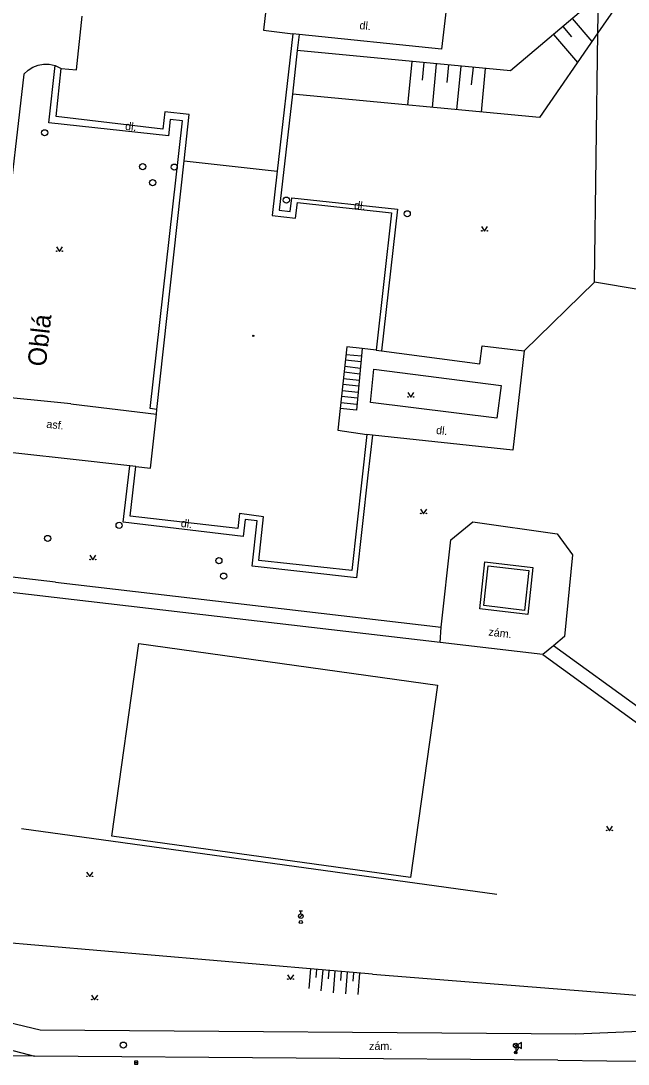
# Model space of a CAD drawing. Extents: x -602419 to -601554, y -1162937 to -1162362.
# Drawn here: x -601887.9 to -601838.6, y -1162715.2 to -1162630.4 of the extents above; entities that cross this region are included whole.
import ezdxf

# ---------------------------------------------------------------- set-up
doc = ezdxf.new("R2010")
doc.units = 0
doc.layers.add('Podklad', color=7, linetype='Continuous')

msp = doc.modelspace()

# ---------------------------------------------------------------- linework, layer by layer
at = {"layer": 'Podklad'}
for p, q in [((-601865.309, -1162703.276), (-601865.044, -1162703.011)), ((-601865.305, -1162702.7025), (-601865.055, -1162702.7025)), ((-601865.18, -1162702.9525), (-601865.18, -1162702.7025)), ((-601847.8625, -1162713.78), (-601847.5975, -1162713.515)), ((-601847.8625, -1162713.515), (-601847.5975, -1162713.78)), ((-601847.8383, -1162714.1475), (-601847.6217, -1162714.2725)), ((-601847.4755, -1162713.7692), (-601847.73, -1162714.21)), ((-601847.73, -1162713.835), (-601847.73, -1162714.21)), ((-601878.675, -1162715.03), (-601878.425, -1162715.03))]:
    msp.add_line(p, q, dxfattribs=at)
for points in [[(-601841.33, -1162651.6499), (-601841.0524, -1162631.4107), (-601841.0118, -1162628.4378), (-601840.88, -1162618.8299), (-601840.5739, -1162615.291), (-601840.56, -1162615.1299), (-601841.34, -1162615.01), (-601844.15, -1162614.8199), (-601844.7049, -1162614.7777), (-601853.1, -1162614.1399), (-601863.27, -1162613.28)], [(-601836.18, -1162624.34), (-601841.0524, -1162631.4107), (-601845.8, -1162638.3), (-601865.86, -1162636.4)], [(-601836.18, -1162624.34), (-601841.0118, -1162628.4378), (-601848.1599, -1162634.5), (-601865.49, -1162632.86)], [(-601852.8, -1162624.64), (-601853.77, -1162632.74)], [(-601868.02, -1162629.54), (-601868.2199, -1162631.21)], [(-601883.4, -1162634.43), (-601882.92, -1162630.07)], [(-601843.14, -1162630.24), (-601841.55, -1162632.13)], [(-601868.2199, -1162631.21), (-601865.84, -1162631.5)], [(-601843.9099, -1162630.89), (-601843.2, -1162631.73)], [(-601865.84, -1162631.5), (-601867.1, -1162642.6599)], [(-601865.31, -1162631.56), (-601865.84, -1162631.5)], [(-601865.31, -1162631.56), (-601865.49, -1162632.86)], [(-601853.77, -1162632.74), (-601865.31, -1162631.56)], [(-601844.67, -1162631.54), (-601842.7199, -1162633.83)], [(-601865.49, -1162632.86), (-601865.86, -1162636.4)], [(-601887.6599, -1162634.77), (-601887.33, -1162634.45), (-601886.95, -1162634.2), (-601886.5, -1162634.03), (-601886.08, -1162633.96), (-601885.6, -1162633.96), (-601885.12, -1162634.08)], [(-601856.18, -1162633.74), (-601856.51, -1162637.28)], [(-601855.18, -1162633.83), (-601855.32, -1162635.25)], [(-601854.19, -1162633.93), (-601854.52, -1162637.4699)], [(-601887.6599, -1162634.77), (-601889.15, -1162647.7)], [(-601876.86, -1162661.99), (-601877.4099, -1162661.93), (-601874.8, -1162638.56), (-601875.78, -1162638.46), (-601875.93, -1162639.78), (-601885.64, -1162638.71), (-601885.12, -1162634.08)], [(-601885.12, -1162634.08), (-601884.64, -1162634.3)], [(-601885.04, -1162638.2199), (-601884.64, -1162634.3)], [(-601884.64, -1162634.3), (-601883.4, -1162634.43)], [(-601853.19, -1162634.02), (-601853.33, -1162635.44)], [(-601852.2, -1162634.12), (-601852.53, -1162637.6599)], [(-601851.2, -1162634.21), (-601851.34, -1162635.63)], [(-601850.2, -1162634.31), (-601850.54, -1162637.85)], [(-601865.86, -1162636.4), (-601866.94, -1162645.8), (-601866.05, -1162645.9099), (-601865.92, -1162644.81), (-601857.33, -1162645.7199), (-601858.64, -1162657.24)], [(-601876.37, -1162639.23), (-601885.04, -1162638.2199)], [(-601876.2199, -1162637.82), (-601876.37, -1162639.23)], [(-601874.24, -1162638.04), (-601876.2199, -1162637.82)], [(-601874.65, -1162641.81), (-601874.24, -1162638.04)], [(-601876.86, -1162661.99), (-601874.65, -1162641.81)], [(-601874.65, -1162641.81), (-601867.1, -1162642.6599)], [(-601867.1, -1162642.6599), (-601867.5, -1162646.24)], [(-601865.62, -1162646.4699), (-601865.46, -1162645.2)], [(-601865.46, -1162645.2), (-601857.82, -1162646.04)], [(-601867.5, -1162646.24), (-601865.62, -1162646.4699)], [(-601857.82, -1162646.04), (-601859.05, -1162657.18)], [(-601850.51, -1162647.145), (-601850.26, -1162647.52), (-601850.01, -1162647.145)], [(-601885.02, -1162648.795), (-601884.77, -1162649.17), (-601884.52, -1162648.795)], [(-601847.05, -1162657.23), (-601841.33, -1162651.6499)], [(-601836.99, -1162660.7999), (-601837.63, -1162652.2799), (-601841.33, -1162651.6499)], [(-601850.64, -1162658.3), (-601850.45, -1162656.83)], [(-601850.45, -1162656.83), (-601847.05, -1162657.23)], [(-601861.44, -1162656.92), (-601861.99, -1162661.92)], [(-601861.5, -1162657.52), (-601860.25, -1162657.65)], [(-601860.2, -1162657.05), (-601861.44, -1162656.92)], [(-601860.2, -1162657.05), (-601860.6599, -1162662.06)], [(-601859.05, -1162657.18), (-601860.2, -1162657.05)], [(-601859.05, -1162657.18), (-601858.64, -1162657.24)], [(-601858.64, -1162657.24), (-601850.64, -1162658.3)], [(-601847.05, -1162657.23), (-601847.9699, -1162665.31)], [(-601861.61, -1162658.49), (-601860.34, -1162658.63)], [(-601860.3, -1162658.14), (-601861.56, -1162658)], [(-601860.39, -1162659.12), (-601861.6599, -1162658.98)], [(-601859.52, -1162661.43), (-601859.24, -1162658.7199), (-601848.92, -1162660.06), (-601849.26, -1162662.71), (-601859.52, -1162661.43)], [(-601860.48, -1162660.1), (-601861.77, -1162659.96)], [(-601861.7199, -1162659.4699), (-601860.43, -1162659.61)], [(-601883.84, -1162661.55), (-601890.67, -1162660.87)], [(-601860.57, -1162661.08), (-601861.88, -1162660.94)], [(-601861.83, -1162660.45), (-601860.52, -1162660.59)], [(-601856.5, -1162660.625), (-601856.25, -1162661), (-601856, -1162660.625)], [(-601883.84, -1162661.55), (-601876.9, -1162662.39)], [(-601861.99, -1162661.92), (-601862.18, -1162663.68)], [(-601860.6599, -1162662.06), (-601861.99, -1162661.92)], [(-601861.93, -1162661.43), (-601860.62, -1162661.57)], [(-601877.38, -1162666.76), (-601876.9, -1162662.39)], [(-601876.9, -1162662.39), (-601876.86, -1162661.99)], [(-601859.36, -1162664.08), (-601859.73, -1162667.33), (-601860.67, -1162675.67), (-601869.14, -1162674.71), (-601868.73, -1162671.04), (-601869.7, -1162670.92), (-601869.86, -1162672.32), (-601879.6, -1162671.14), (-601879.07, -1162666.57)], [(-601862.18, -1162663.68), (-601859.81, -1162664.03)], [(-601859.81, -1162664.03), (-601861.03, -1162675.08)], [(-601859.36, -1162664.08), (-601859.81, -1162664.03)], [(-601847.9699, -1162665.31), (-601859.36, -1162664.08)], [(-601885.11, -1162676.03), (-601892.14, -1162675.2), (-601891.7159, -1162671.3679), (-601891.04, -1162665.26)], [(-601884.15, -1162666.01), (-601891.04, -1162665.26)], [(-601879.07, -1162666.57), (-601884.15, -1162666.01)], [(-601878.57, -1162666.62), (-601879.07, -1162666.57)], [(-601879.03, -1162670.67), (-601878.57, -1162666.62)], [(-601878.57, -1162666.62), (-601877.38, -1162666.76)], [(-601855.46, -1162670.085), (-601855.21, -1162670.46), (-601854.96, -1162670.085)], [(-601885.2, -1162677.27), (-601894.73, -1162676.1599), (-601894.21, -1162671.24), (-601897.36, -1162670.92)], [(-601870.29, -1162671.6599), (-601879.03, -1162670.67)], [(-601870.15, -1162670.45), (-601870.29, -1162671.6599)], [(-601868.2, -1162670.7199), (-601870.15, -1162670.45)], [(-601868.58, -1162674.25), (-601868.2, -1162670.7199)], [(-601853.01, -1162672.57), (-601851.2199, -1162671.13)], [(-601851.2199, -1162671.13), (-601844.37, -1162672.1), (-601843.12, -1162673.8), (-601843.76, -1162680.43)], [(-601853.78, -1162679.67), (-601853.01, -1162672.57)], [(-601882.31, -1162673.835), (-601882.06, -1162674.21), (-601881.81, -1162673.835)], [(-601861.03, -1162675.08), (-601868.58, -1162674.25)], [(-601850.65, -1162678.18), (-601850.24, -1162674.37), (-601846.34, -1162674.82), (-601846.76, -1162678.64), (-601850.65, -1162678.18)], [(-601850.32, -1162677.92), (-601849.9699, -1162674.7), (-601846.68, -1162675.08), (-601847.02, -1162678.31), (-601850.32, -1162677.92)], [(-601885.11, -1162676.03), (-601853.78, -1162679.67)], [(-601845.52, -1162681.89), (-601853.8599, -1162680.919), (-601885.2, -1162677.27)], [(-601853.8599, -1162680.919), (-601853.78, -1162679.67)], [(-601843.76, -1162680.43), (-601844.6636, -1162681.1796), (-601845.52, -1162681.89)], [(-601880.52, -1162696.64), (-601878.33, -1162681), (-601854.09, -1162684.37), (-601856.27, -1162699.99), (-601880.52, -1162696.64)], [(-601837.505, -1162686.3819), (-601844.6636, -1162681.1796)], [(-601845.52, -1162681.89), (-601837.447, -1162687.771)], [(-601840.37, -1162695.825), (-601840.12, -1162696.2), (-601839.87, -1162695.825)], [(-601849.27, -1162701.38), (-601887.85, -1162696.06)], [(-601882.57, -1162699.555), (-601882.32, -1162699.93), (-601882.07, -1162699.555)], [(-601859.37, -1162707.86), (-601890.28, -1162705.2)], [(-601864.4, -1162707.43), (-601864.54, -1162709.01)], [(-601863.9, -1162707.4699), (-601863.96, -1162708.12)], [(-601863.4, -1162707.51), (-601863.55, -1162709.19)], [(-601863.4, -1162707.51), (-601863.55, -1162709.19)], [(-601862.9099, -1162707.56), (-601862.96, -1162708.24)], [(-601862.4099, -1162707.6), (-601862.56, -1162709.37)], [(-601862.4099, -1162707.6), (-601862.56, -1162709.37)], [(-601861.9099, -1162707.64), (-601861.9699, -1162708.36)], [(-601861.4099, -1162707.68), (-601861.56, -1162709.46)], [(-601866.26, -1162707.895), (-601866.01, -1162708.27), (-601865.76, -1162707.895)], [(-601860.9099, -1162707.73), (-601860.9699, -1162708.43)], [(-601860.42, -1162707.77), (-601860.56, -1162709.51)], [(-601859.37, -1162707.86), (-601837.87, -1162709.56)], [(-601912.49, -1162708.95), (-601899.4699, -1162709.24), (-601886.33, -1162712.36), (-601842.86, -1162712.69), (-601833.09, -1162712.3)], [(-601912.49, -1162708.95), (-601899.4699, -1162709.24), (-601886.33, -1162712.36), (-601842.86, -1162712.69), (-601833.09, -1162712.3)], [(-601882.17, -1162709.565), (-601881.92, -1162709.94), (-601881.67, -1162709.565)], [(-601886.81, -1162714.52), (-601900.14, -1162714.42), (-601913.05, -1162711.02)], [(-601913.05, -1162711.02), (-601899.81, -1162711.11), (-601886.81, -1162714.52)], [(-601844.3, -1162714.84), (-601886.81, -1162714.52)], [(-601844.3, -1162714.84), (-601840.33, -1162714.88), (-601837.28, -1162714.9099)]]:
    msp.add_lwpolyline(points, dxfattribs=at)
for points in [[(-601847.692, -1162713.6442), (-601847.259, -1162713.8942), (-601847.259, -1162713.3942)], [(-601878.675, -1162715.155), (-601878.425, -1162715.155), (-601878.425, -1162714.905), (-601878.675, -1162714.905)]]:
    msp.add_lwpolyline(points, close=True, dxfattribs=at)
for centre, radius in [((-601885.98, -1162639.53), 0.25), ((-601878.02, -1162642.28), 0.25), ((-601875.46, -1162642.32), 0.25), ((-601877.21, -1162643.58), 0.25), ((-601866.35, -1162645), 0.25), ((-601856.54, -1162646.11), 0.25), ((-601850.4851, -1162647.4949), 0.025), ((-601850.0354, -1162647.4949), 0.025), ((-601884.9951, -1162649.1449), 0.025), ((-601884.5454, -1162649.1449), 0.025), ((-601869.04, -1162656.02), 0.045), ((-601869.04, -1162656.02), 0.0199), ((-601856.4751, -1162660.9749), 0.025), ((-601856.0254, -1162660.9749), 0.025), ((-601855.4351, -1162670.4349), 0.025), ((-601854.9854, -1162670.4349), 0.025), ((-601879.93, -1162671.4), 0.25), ((-601885.73, -1162672.4699), 0.25), ((-601882.2851, -1162674.1849), 0.025), ((-601881.8354, -1162674.1849), 0.025), ((-601871.83, -1162674.27), 0.25), ((-601871.45, -1162675.53), 0.25), ((-601840.3451, -1162696.1749), 0.025), ((-601839.8954, -1162696.1749), 0.025), ((-601882.5451, -1162699.9049), 0.025), ((-601882.0954, -1162699.9049), 0.025), ((-601865.18, -1162703.14), 0.1875), ((-601865.18, -1162703.62), 0.125), ((-601866.2351, -1162708.2449), 0.025), ((-601865.7854, -1162708.2449), 0.025), ((-601882.1451, -1162709.9149), 0.025), ((-601881.6954, -1162709.9149), 0.025), ((-601879.59, -1162713.61), 0.25), ((-601847.73, -1162713.6475), 0.1875), ((-601847.73, -1162714.21), 0.1), ((-601847.73, -1162714.21), 0.0723), ((-601847.73, -1162714.21), 0.0438)]:
    msp.add_circle(centre, radius, dxfattribs=at)

# ---------------------------------------------------------------- texts
for s, height, rotation, p in [('dl.', 0.65, 354.16, (-601860.44, -1162631.11)), ('dl.', 0.65, 353.09, (-601879.4699, -1162639.28)), ('dl.', 0.65, 353.09, (-601860.88, -1162645.7)), ('Oblá', 1.5, 83.63, (-601885.89, -1162658.56)), ('asf.', 0.65, 353.75, (-601885.86, -1162663.48)), ('dl.', 0.65, 354.16, (-601854.2199, -1162663.98)), ('dl.', 0.65, 353.09, (-601874.95, -1162671.53)), (' zám.', 0.65, 353.36, (-601850.21, -1162680.33))]:
    msp.add_text(s, height=height, rotation=rotation, dxfattribs=at).set_placement(p)
msp.add_text('zám.', height=0.65, dxfattribs=at).set_placement((-601859.64, -1162714.01))

doc.saveas('drawing.dxf')
